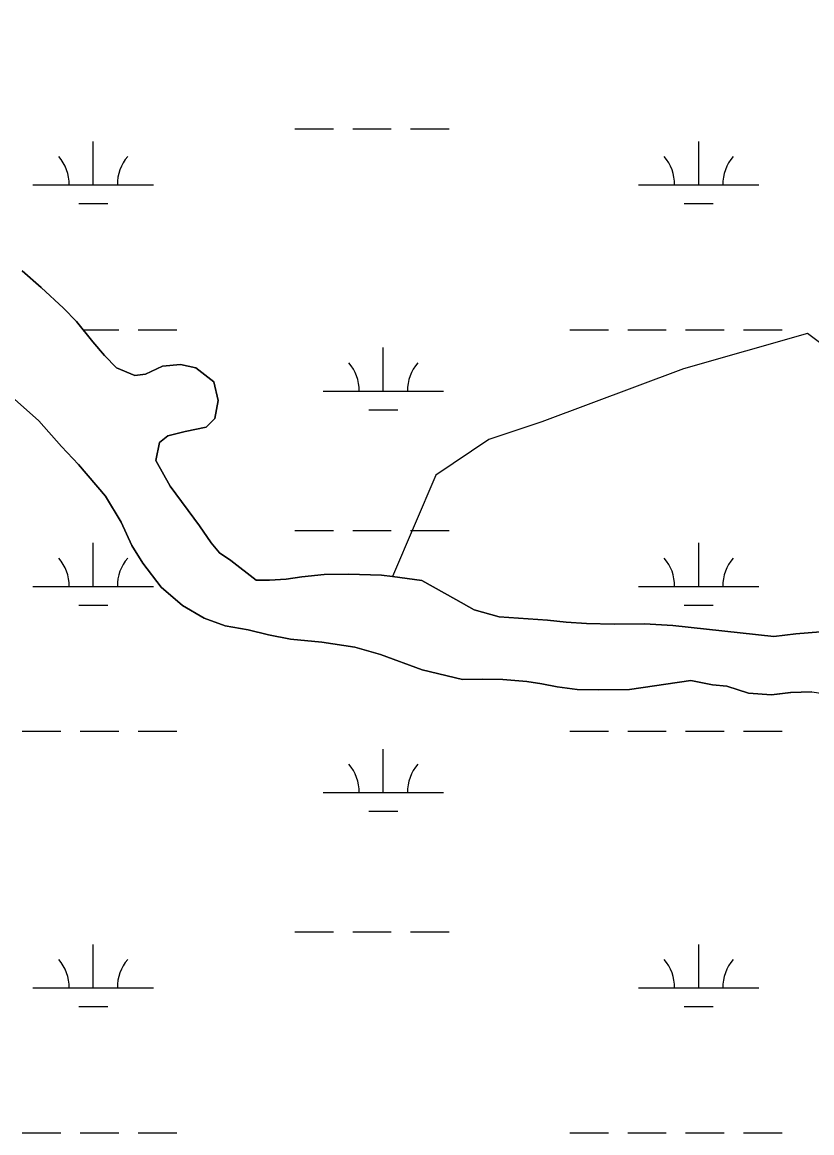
# Model space of a CAD drawing. Extents: x 3177185 to 3215018, y 812988 to 838321.
# Drawn here: x 3187651 to 3188306, y 819882 to 820802 of the extents above; entities that cross this region are included whole.
import ezdxf

# ---------------------------------------------------------------- set-up
doc = ezdxf.new("R2010")
doc.units = 0
for name, color, linetype in [('V-SITE-VEGE', 7, 'Continuous'), ('V-TOPO-SHOR', 7, 'Continuous'), ('V-WETL-SWMP', 7, 'Continuous')]:
    doc.layers.add(name, color=color, linetype=linetype)

msp = doc.modelspace()

# ---------------------------------------------------------------- linework, layer by layer
at = {"layer": 'V-SITE-VEGE'}
for p, q in [((3187666.79, 820582.16), (3187650.94, 820596.17)), ((3187685.25, 820565.12), (3187666.79, 820582.16)), ((3187696.1, 820554.04), (3187685.25, 820565.12)), ((3187709.53, 820537.4), (3187696.1, 820554.04)), ((3187719.27, 820525.87), (3187709.53, 820537.4)), ((3187729.18, 820515.59), (3187719.27, 820525.87)), ((3187744.37, 820509.49), (3187729.18, 820515.59)), ((3187767.38, 820516.97), (3187753.23, 820510.59)), ((3187782.23, 820518.44), (3187767.38, 820516.97)), ((3187794.96, 820515.85), (3187782.23, 820518.44)), ((3187809.74, 820504.07), (3187794.96, 820515.85)), ((3187753.23, 820510.59), (3187744.37, 820509.49)), ((3187813.41, 820488.55), (3187809.74, 820504.07)), ((3187644.48, 820489.65), (3187664.83, 820471.77)), ((3187810.78, 820473.61), (3187813.41, 820488.55)), ((3187664.83, 820471.77), (3187683.7, 820450.46)), ((3187803.56, 820466.64), (3187810.78, 820473.61)), ((3187771.72, 820459.31), (3187785.98, 820463.01)), ((3187785.98, 820463.01), (3187803.56, 820466.64)), ((3187683.7, 820450.46), (3187697.63, 820435.54)), ((3187761.74, 820438.83), (3187764.84, 820453.76)), ((3187764.84, 820453.76), (3187771.72, 820459.31)), ((3187697.63, 820435.54), (3187720.04, 820409.28)), ((3187773.67, 820417.63), (3187761.74, 820438.83)), ((3187798.01, 820384.71), (3187773.67, 820417.63)), ((3187720.04, 820409.28), (3187732.91, 820387.75)), ((3187732.91, 820387.75), (3187741.88, 820368.51)), ((3187807.7, 820370.65), (3187798.01, 820384.71)), ((3187741.88, 820368.51), (3187750.93, 820353.83)), ((3187814.49, 820362.33), (3187807.7, 820370.65)), ((3187823.84, 820356.01), (3187814.49, 820362.33)), ((3187750.93, 820353.83), (3187766.19, 820334)), ((3187844.85, 820339.71), (3187823.84, 820356.01)), ((3187869.95, 820340.53), (3187855.9, 820339.83)), ((3187882.92, 820342.51), (3187869.95, 820340.53)), ((3187901.25, 820344.39), (3187882.92, 820342.51)), ((3187921.61, 820344.66), (3187901.25, 820344.39)), ((3187948.72, 820343.86), (3187921.61, 820344.66)), ((3187958.02, 820342.91), (3187948.72, 820343.86)), ((3187982.41, 820339.48), (3187958.02, 820342.91)), ((3187766.19, 820334), (3187783.75, 820318.71)), ((3187855.9, 820339.83), (3187844.85, 820339.71)), ((3188010.36, 820323.84), (3187982.41, 820339.48)), ((3188025.67, 820315.21), (3188010.36, 820323.84)), ((3187783.75, 820318.71), (3187801.86, 820308.29)), ((3188046.39, 820309.48), (3188025.67, 820315.21)), ((3187801.86, 820308.29), (3187819.26, 820301.83)), ((3188086.57, 820306.56), (3188046.39, 820309.48)), ((3188102, 820305.03), (3188086.57, 820306.56)), ((3188118.7, 820303.78), (3188102, 820305.03)), ((3188141.72, 820303.38), (3188118.7, 820303.78)), ((3188166.96, 820303.56), (3188141.72, 820303.38)), ((3188190.44, 820302.2), (3188166.96, 820303.56)), ((3187819.26, 820301.83), (3187838.44, 820298.49)), ((3187838.44, 820298.49), (3187855.25, 820294.41)), ((3187855.25, 820294.41), (3187873.33, 820290.93)), ((3188274.21, 820292.99), (3188190.44, 820302.2)), ((3188292.23, 820295.35), (3188274.21, 820292.99)), ((3188336.62, 820298.98), (3188292.23, 820295.35)), ((3187873.33, 820290.93), (3187899.47, 820288.42)), ((3187899.47, 820288.42), (3187926.69, 820284.15)), ((3187926.69, 820284.15), (3187948.03, 820278.09)), ((3187948.03, 820278.09), (3187982.52, 820265.5)), ((3187982.52, 820265.5), (3188016.13, 820257.33)), ((3188016.13, 820257.33), (3188032.23, 820257.83)), ((3188032.23, 820257.83), (3188049.58, 820257.53)), ((3188049.58, 820257.53), (3188069.26, 820255.76)), ((3188069.26, 820255.76), (3188081.69, 820253.8)), ((3188081.69, 820253.8), (3188094.58, 820251.52)), ((3188094.58, 820251.52), (3188111.11, 820249.18)), ((3188111.11, 820249.18), (3188128.45, 820248.87)), ((3188128.45, 820248.87), (3188154.49, 820249.2)), ((3188154.49, 820249.2), (3188205.41, 820256.5)), ((3188205.41, 820256.5), (3188223.33, 820253.03)), ((3188223.33, 820253.03), (3188235.14, 820251.88)), ((3188235.14, 820251.88), (3188253.18, 820246.04)), ((3188253.18, 820246.04), (3188272.25, 820244.75)), ((3188272.25, 820244.75), (3188288.05, 820246.68)), ((3188288.05, 820246.68), (3188305.58, 820247.32))]:
    msp.add_line(p, q, dxfattribs=at)
for points in [[(3187650.94, 820596.17), (3187666.79, 820582.16), (3187685.25, 820565.12), (3187696.1, 820554.04), (3187709.53, 820537.4), (3187719.27, 820525.87), (3187729.18, 820515.59), (3187744.37, 820509.49), (3187753.23, 820510.59), (3187767.38, 820516.97), (3187782.23, 820518.44), (3187794.96, 820515.85), (3187809.74, 820504.07), (3187813.41, 820488.55)], [(3188154.49, 820249.2), (3188128.45, 820248.87), (3188111.11, 820249.18), (3188094.58, 820251.52), (3188081.69, 820253.8), (3188069.26, 820255.76), (3188049.58, 820257.53), (3188032.23, 820257.83), (3188016.13, 820257.33), (3187982.52, 820265.5), (3187948.03, 820278.09), (3187926.69, 820284.15), (3187899.47, 820288.42), (3187873.33, 820290.93), (3187855.25, 820294.41), (3187838.44, 820298.49), (3187819.26, 820301.83), (3187801.86, 820308.29), (3187783.75, 820318.71), (3187766.19, 820334), (3187750.93, 820353.83), (3187741.88, 820368.51), (3187732.91, 820387.75), (3187720.04, 820409.28), (3187697.63, 820435.54), (3187683.7, 820450.46), (3187664.83, 820471.77), (3187644.48, 820489.65)], [(3187813.41, 820488.55), (3187810.78, 820473.61), (3187803.56, 820466.64), (3187785.98, 820463.01), (3187771.72, 820459.31), (3187764.84, 820453.76), (3187761.74, 820438.83), (3187773.67, 820417.63), (3187798.01, 820384.71)], [(3187798.01, 820384.71), (3187807.7, 820370.65), (3187814.49, 820362.33), (3187823.84, 820356.01), (3187844.85, 820339.71), (3187855.9, 820339.83), (3187869.95, 820340.53), (3187882.92, 820342.51), (3187901.25, 820344.39), (3187921.61, 820344.66), (3187948.72, 820343.86), (3187958.02, 820342.91), (3187982.41, 820339.48), (3188010.36, 820323.84), (3188025.67, 820315.21), (3188046.39, 820309.48), (3188086.57, 820306.56), (3188102, 820305.03), (3188118.7, 820303.78), (3188141.72, 820303.38), (3188166.96, 820303.56), (3188190.44, 820302.2), (3188274.21, 820292.99), (3188292.23, 820295.35), (3188336.62, 820298.98)], [(3188305.58, 820247.32), (3188288.05, 820246.68), (3188272.25, 820244.75), (3188253.18, 820246.04), (3188235.14, 820251.88), (3188223.33, 820253.03), (3188205.41, 820256.5), (3188154.49, 820249.2)]]:
    msp.add_lwpolyline(points, dxfattribs=at)
at = {"layer": 'V-TOPO-SHOR'}
for points in [[(3188784.43, 820827.11), (3188947.71, 820735.05), (3189050.43, 820647), (3189050.43, 820632.32), (3189109.14, 820529.6), (3189094.46, 820397.52), (3189094.46, 820324.14), (3189094.46, 820221.42), (3189050.43, 820148.04), (3188918.36, 820148.04), (3188844.98, 820192.07), (3188742.26, 820324.14), (3188712.91, 820382.85), (3188654.21, 820456.22), (3188566.16, 820514.92), (3188507.46, 820514.92), (3188434.08, 820514.92), (3188360.7, 820500.25), (3188302, 820544.27), (3188199.28, 820514.92), (3188081.88, 820470.9), (3188037.85, 820456.22), (3187993.83, 820426.87), (3187958.02, 820342.91)], [(3187650.94, 820596.17), (3187666.79, 820582.16), (3187685.25, 820565.12), (3187696.1, 820554.04), (3187709.53, 820537.4), (3187719.27, 820525.87), (3187729.18, 820515.59), (3187744.37, 820509.49), (3187753.23, 820510.59), (3187767.38, 820516.97), (3187782.23, 820518.44), (3187794.96, 820515.85), (3187809.74, 820504.07), (3187813.41, 820488.55), (3187810.78, 820473.61), (3187803.56, 820466.64), (3187785.98, 820463.01), (3187771.72, 820459.31), (3187764.84, 820453.76), (3187761.74, 820438.83), (3187773.67, 820417.63), (3187798.01, 820384.71)], [(3188016.13, 820257.33), (3187982.51, 820265.5), (3187948.03, 820278.09), (3187926.69, 820284.15), (3187899.47, 820288.42), (3187873.33, 820290.93), (3187855.25, 820294.41), (3187838.44, 820298.49), (3187819.26, 820301.83), (3187801.86, 820308.29), (3187783.75, 820318.71), (3187766.19, 820334), (3187750.93, 820353.83), (3187741.88, 820368.51), (3187732.91, 820387.75), (3187720.04, 820409.28), (3187697.63, 820435.54), (3187683.7, 820450.46), (3187664.83, 820471.77), (3187644.48, 820489.65)], [(3187798.01, 820384.71), (3187807.7, 820370.65), (3187814.49, 820362.33), (3187823.84, 820356.01), (3187844.85, 820339.71), (3187855.9, 820339.83), (3187869.95, 820340.53), (3187882.92, 820342.51), (3187901.25, 820344.39), (3187921.61, 820344.66), (3187948.72, 820343.86), (3187958.02, 820342.91), (3187982.41, 820339.48), (3188010.36, 820323.84), (3188025.67, 820315.21)], [(3188336.62, 820298.98), (3188292.23, 820295.35), (3188274.21, 820292.99), (3188190.44, 820302.2), (3188166.96, 820303.56), (3188141.72, 820303.38), (3188118.7, 820303.78), (3188102, 820305.03), (3188086.57, 820306.56), (3188046.39, 820309.48), (3188025.67, 820315.21)], [(3188016.13, 820257.33), (3188032.23, 820257.83), (3188049.58, 820257.53), (3188069.26, 820255.76), (3188081.69, 820253.8), (3188094.58, 820251.52), (3188111.11, 820249.18), (3188128.45, 820248.87), (3188154.49, 820249.2), (3188205.41, 820256.5), (3188223.33, 820253.03), (3188235.14, 820251.88), (3188253.18, 820246.04), (3188272.25, 820244.75), (3188288.06, 820246.68), (3188305.58, 820247.32)]]:
    msp.add_lwpolyline(points, dxfattribs=at)
at = {"layer": 'V-WETL-SWMP'}
for p, q in [((3187876.96, 820713.7), (3187908.96, 820713.7)), ((3187924.96, 820713.7), (3187956.96, 820713.7)), ((3187972.96, 820713.7), (3188004.96, 820713.7)), ((3187709.89, 820667.27), (3187709.89, 820703.27)), ((3188211.8, 820667.27), (3188211.8, 820703.27)), ((3187659.89, 820667.27), (3187759.89, 820667.27)), ((3188161.8, 820667.27), (3188261.8, 820667.27)), ((3187697.89, 820651.84), (3187721.89, 820651.84)), ((3188199.8, 820651.84), (3188223.8, 820651.84)), ((3187666.79, 820582.16), (3187650.94, 820596.17)), ((3187685.26, 820565.12), (3187666.79, 820582.16)), ((3187696.1, 820554.04), (3187685.26, 820565.12)), ((3187709.53, 820537.4), (3187696.1, 820554.04)), ((3187701.62, 820547.2), (3187731.05, 820547.2)), ((3187747.05, 820547.2), (3187779.05, 820547.2)), ((3188104.96, 820547.2), (3188136.96, 820547.2)), ((3188152.96, 820547.2), (3188184.96, 820547.2)), ((3188200.96, 820547.2), (3188232.96, 820547.2)), ((3188248.96, 820547.2), (3188280.96, 820547.2)), ((3187719.27, 820525.87), (3187709.53, 820537.4)), ((3187729.18, 820515.59), (3187719.27, 820525.87)), ((3187950.37, 820496.46), (3187950.37, 820532.46)), ((3187744.37, 820509.49), (3187729.18, 820515.59)), ((3187767.38, 820516.97), (3187753.23, 820510.59)), ((3187782.23, 820518.44), (3187767.38, 820516.97)), ((3187794.97, 820515.85), (3187782.23, 820518.44)), ((3187809.74, 820504.07), (3187794.97, 820515.85)), ((3187753.23, 820510.59), (3187744.37, 820509.49)), ((3187813.41, 820488.55), (3187809.74, 820504.07)), ((3187900.37, 820496.46), (3188000.37, 820496.46)), ((3187644.48, 820489.65), (3187664.83, 820471.78)), ((3187810.78, 820473.61), (3187813.41, 820488.55)), ((3187938.37, 820481.03), (3187962.37, 820481.03)), ((3187664.83, 820471.78), (3187683.7, 820450.46)), ((3187803.56, 820466.64), (3187810.78, 820473.61)), ((3187771.72, 820459.31), (3187785.99, 820463.01)), ((3187785.99, 820463.01), (3187803.56, 820466.64)), ((3187683.7, 820450.46), (3187697.63, 820435.54)), ((3187761.74, 820438.83), (3187764.84, 820453.76)), ((3187764.84, 820453.76), (3187771.72, 820459.31)), ((3187697.63, 820435.54), (3187720.04, 820409.28)), ((3187773.67, 820417.63), (3187761.74, 820438.83)), ((3187798.01, 820384.71), (3187773.67, 820417.63)), ((3187720.04, 820409.28), (3187732.91, 820387.75)), ((3187732.91, 820387.75), (3187741.88, 820368.51)), ((3187807.7, 820370.65), (3187798.01, 820384.71)), ((3187876.96, 820381.03), (3187908.96, 820381.03)), ((3187924.96, 820381.03), (3187956.96, 820381.03)), ((3187972.96, 820381.03), (3188004.96, 820381.03)), ((3187709.89, 820334.6), (3187709.89, 820370.6)), ((3187741.88, 820368.51), (3187750.93, 820353.83)), ((3187814.49, 820362.33), (3187807.7, 820370.65)), ((3188211.8, 820334.6), (3188211.8, 820370.6)), ((3187823.84, 820356.01), (3187814.49, 820362.33)), ((3187750.93, 820353.83), (3187766.19, 820334)), ((3187844.85, 820339.71), (3187823.84, 820356.01)), ((3187869.95, 820340.53), (3187855.9, 820339.83)), ((3187882.92, 820342.51), (3187869.95, 820340.53)), ((3187901.25, 820344.39), (3187882.92, 820342.51)), ((3187921.61, 820344.66), (3187901.25, 820344.39)), ((3187948.72, 820343.86), (3187921.61, 820344.66)), ((3187958.01, 820342.91), (3187948.72, 820343.86)), ((3187982.4, 820339.48), (3187958.01, 820342.91)), ((3187659.89, 820334.6), (3187759.89, 820334.6)), ((3187766.19, 820334), (3187783.75, 820318.71)), ((3187855.9, 820339.83), (3187844.85, 820339.71)), ((3188010.36, 820323.84), (3187982.4, 820339.48)), ((3188161.8, 820334.6), (3188261.8, 820334.6)), ((3188025.67, 820315.21), (3188010.36, 820323.84)), ((3187697.89, 820319.17), (3187721.89, 820319.17)), ((3187783.75, 820318.71), (3187801.86, 820308.29)), ((3188046.39, 820309.48), (3188025.67, 820315.21)), ((3188199.8, 820319.17), (3188223.8, 820319.17)), ((3187801.86, 820308.29), (3187819.26, 820301.83)), ((3188086.57, 820306.56), (3188046.39, 820309.48)), ((3188102, 820305.03), (3188086.57, 820306.56)), ((3188118.7, 820303.78), (3188102, 820305.03)), ((3188141.72, 820303.38), (3188118.7, 820303.78)), ((3188166.97, 820303.56), (3188141.72, 820303.38)), ((3188190.45, 820302.2), (3188166.97, 820303.56)), ((3187819.26, 820301.83), (3187838.44, 820298.49)), ((3187838.44, 820298.49), (3187855.25, 820294.41)), ((3187855.25, 820294.41), (3187873.33, 820290.93)), ((3188274.21, 820292.99), (3188190.45, 820302.2)), ((3188292.23, 820295.35), (3188274.21, 820292.99)), ((3188336.62, 820298.98), (3188292.23, 820295.35)), ((3187873.33, 820290.93), (3187899.47, 820288.42)), ((3187899.47, 820288.42), (3187926.69, 820284.15)), ((3187926.69, 820284.15), (3187948.03, 820278.1)), ((3187948.03, 820278.1), (3187982.51, 820265.5)), ((3187982.51, 820265.5), (3188016.13, 820257.33)), ((3188016.13, 820257.33), (3188032.23, 820257.83)), ((3188032.23, 820257.83), (3188049.57, 820257.53)), ((3188049.57, 820257.53), (3188069.26, 820255.76)), ((3188069.26, 820255.76), (3188081.69, 820253.8)), ((3188081.69, 820253.8), (3188094.58, 820251.52)), ((3188094.58, 820251.52), (3188111.11, 820249.18)), ((3188111.11, 820249.18), (3188128.45, 820248.87)), ((3188128.45, 820248.87), (3188154.49, 820249.2)), ((3188154.49, 820249.2), (3188205.41, 820256.5)), ((3188205.41, 820256.5), (3188223.33, 820253.03)), ((3188223.33, 820253.03), (3188235.14, 820251.88)), ((3188235.14, 820251.88), (3188253.18, 820246.04)), ((3188253.18, 820246.04), (3188272.25, 820244.75)), ((3188272.25, 820244.75), (3188288.06, 820246.68)), ((3188288.06, 820246.68), (3188305.58, 820247.32)), ((3188305.58, 820247.32), (3188415.39, 820230.39)), ((3187651.05, 820214.53), (3187683.05, 820214.53)), ((3187699.05, 820214.53), (3187731.05, 820214.53)), ((3187747.05, 820214.53), (3187779.05, 820214.53)), ((3188104.96, 820214.53), (3188136.96, 820214.53)), ((3188152.96, 820214.53), (3188184.96, 820214.53)), ((3188200.96, 820214.53), (3188232.96, 820214.53)), ((3188248.96, 820214.53), (3188280.96, 820214.53)), ((3187950.37, 820163.78), (3187950.37, 820199.78)), ((3187900.37, 820163.78), (3188000.37, 820163.78)), ((3187938.37, 820148.35), (3187962.37, 820148.35)), ((3187876.96, 820048.35), (3187908.96, 820048.35)), ((3187924.96, 820048.35), (3187956.96, 820048.35)), ((3187972.96, 820048.35), (3188004.96, 820048.35)), ((3187709.89, 820001.92), (3187709.89, 820037.92)), ((3188211.8, 820001.92), (3188211.8, 820037.92)), ((3187659.89, 820001.92), (3187759.89, 820001.92)), ((3188161.8, 820001.92), (3188261.8, 820001.92)), ((3187697.89, 819986.49), (3187721.89, 819986.49)), ((3188199.8, 819986.49), (3188223.8, 819986.49)), ((3187651.05, 819881.85), (3187683.05, 819881.85)), ((3187699.05, 819881.85), (3187731.05, 819881.85)), ((3187747.05, 819881.85), (3187779.05, 819881.85)), ((3188104.96, 819881.85), (3188136.96, 819881.85)), ((3188152.96, 819881.85), (3188184.96, 819881.85)), ((3188200.96, 819881.85), (3188232.96, 819881.85)), ((3188248.96, 819881.85), (3188280.96, 819881.85))]:
    msp.add_line(p, q, dxfattribs=at)
for centre, start, end in [((3187654.65, 820667.75), 359.22818, 40.77184), ((3187765.14, 820667.75), 139.22818, 180.77184), ((3188156.56, 820667.75), 359.22818, 40.77184), ((3188267.04, 820667.75), 139.22818, 180.77184), ((3187895.12, 820496.93), 359.22818, 40.77184), ((3188005.61, 820496.93), 139.22818, 180.77184), ((3187654.65, 820335.07), 359.22818, 40.77184), ((3187765.14, 820335.07), 139.22818, 180.77184), ((3188156.56, 820335.07), 359.22818, 40.77184), ((3188267.04, 820335.07), 139.22818, 180.77184), ((3187895.12, 820164.26), 359.22818, 40.77184), ((3188005.61, 820164.26), 139.22818, 180.77184), ((3187654.65, 820002.4), 359.22818, 40.77184), ((3187765.14, 820002.4), 139.22818, 180.77184), ((3188156.56, 820002.4), 359.22818, 40.77184), ((3188267.04, 820002.4), 139.22818, 180.77184)]:
    msp.add_arc(centre, 35.25, start, end, dxfattribs=at)

doc.saveas('drawing.dxf')
